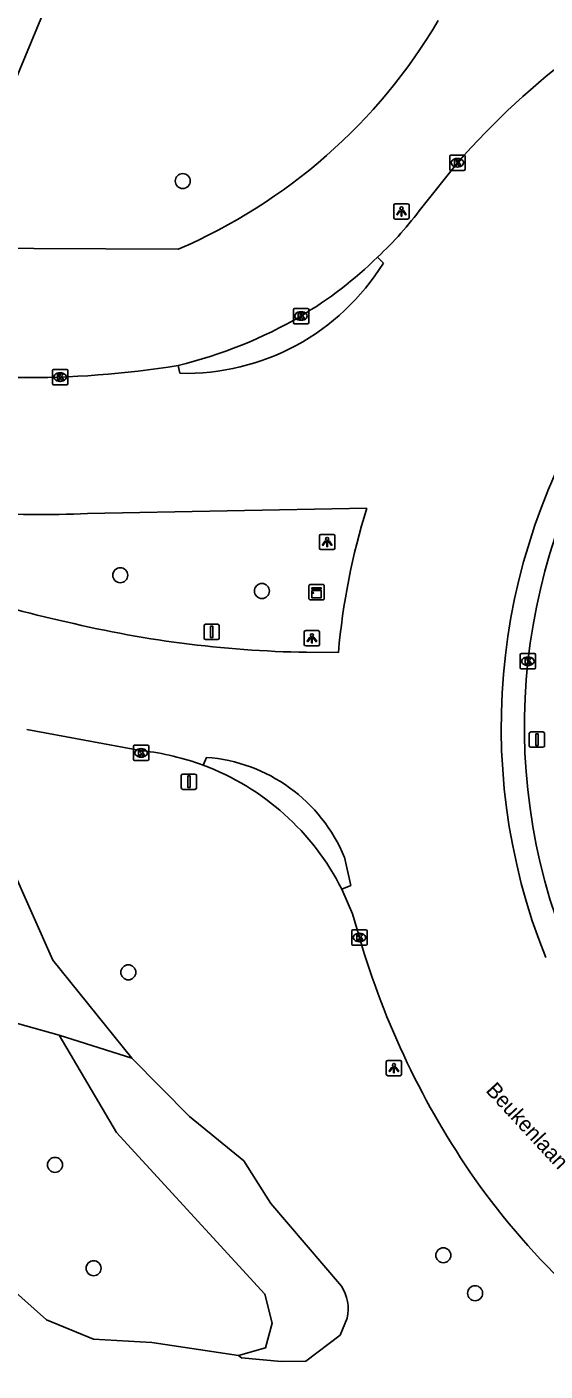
# Model space of a CAD drawing. Extents: x 158087 to 159494, y 382905 to 383981.
# Drawn here: x 159274.7 to 159308.5, y 383529.5 to 383617.1 of the extents above; entities that cross this region are included whole.
import ezdxf

# ---------------------------------------------------------------- set-up
doc = ezdxf.new("R2010")
doc.units = 0
for name, color, linetype in [('IMGEO_Berm_gesloten', 7, 'Continuous'), ('IMGEO_Berm_groen', 7, 'Continuous'), ('IMGEO_Boom', 7, 'Continuous'), ('IMGEO_Fietspad_open', 7, 'Continuous'), ('IMGEO_Groenvoorziening', 7, 'Continuous'), ('IMGEO_Kast', 7, 'Continuous'), ('IMGEO_Kolk', 7, 'Continuous'), ('IMGEO_Lichtpunt', 7, 'Continuous'), ('IMGEO_Openbare_ruimte_label', 7, 'Continuous'), ('IMGEO_Rijbaan_regionaal_gesloten', 7, 'Continuous'), ('IMGEO_Verkeersbordpaal', 7, 'Continuous'), ('IMGEO_Verkeerseiland_groen', 7, 'Continuous')]:
    doc.layers.add(name, color=color, linetype=linetype)

msp = doc.modelspace()

# ---------------------------------------------------------------- linework, layer by layer
at = {"layer": 'IMGEO_Berm_gesloten'}
for centre, radius, start, end in [((159278.479, 383621.74), 27.359, 300.94065, 314.17326), ((159277.443, 383624.217), 30.019, 283.65216, 300.20669), ((159280.373, 383553.412), 16.611, 26.77368, 69.62598)]:
    msp.add_arc(centre, radius, start, end, dxfattribs=at)
at = {"layer": 'IMGEO_Berm_groen'}
for points in [[(159284.535, 383602.634), (159270.386, 383602.697)], [(159268.933, 383567.913), (159272.22, 383565.53), (159276.351, 383556.271), (159281.514, 383549.87)], [(159281.514, 383549.87), (159285.272, 383546.069), (159288.814, 383543.176), (159290.282, 383540.886), (159290.571, 383540.392), (159295.176, 383535.009)], [(159288.468, 383530.477), (159282.81, 383531.341), (159279.009, 383531.557), (159275.942, 383532.809), (159271.71, 383536.567), (159268.168, 383541.275), (159264.118, 383548.952)], [(159295.551, 383532.927), (159295.091, 383531.811), (159292.867, 383530.115), (159291.255, 383530.086), (159288.659, 383530.325), (159288.468, 383530.477)]]:
    msp.add_lwpolyline(points, dxfattribs=at)
for centre, radius, start, end in [((159270.213, 383636.029), 36.336, 293.21379, 329.41302), ((159292.963, 383533.536), 2.659, 346.76896, 33.65179)]:
    msp.add_arc(centre, radius, start, end, dxfattribs=at)
at = {"layer": 'IMGEO_Boom'}
for centre in [(159284.833, 383607.074), (159280.757, 383581.37), (159289.994, 383580.342), (159281.284, 383555.475), (159276.5, 383542.918), (159301.827, 383537.024), (159279.018, 383536.178), (159303.898, 383534.548)]:
    msp.add_circle(centre, 0.489, dxfattribs=at)
at = {"layer": 'IMGEO_Fietspad_open'}
msp.add_lwpolyline([(159281.442, 383631.616), (159279.958, 383628.328), (159277.633, 383622.65), (159273.837, 383613.469)], dxfattribs=at)
at = {"layer": 'IMGEO_Groenvoorziening'}
for points in [[(159276.763, 383551.382), (159270.068, 383553.239), (159268.654, 383552.833)], [(159281.514, 383549.87), (159276.763, 383551.382)], [(159276.763, 383551.382), (159280.521, 383545.033), (159290.196, 383534.494), (159290.671, 383532.593), (159290.239, 383530.995), (159288.468, 383530.477)]]:
    msp.add_lwpolyline(points, dxfattribs=at)
at = {"layer": 'IMGEO_Kast'}
for p, q in [((159293.064, 383579.837), (159293.064, 383580.678)), ((159293.064, 383580.678), (159293.064, 383579.837)), ((159293.139, 383580.762), (159293.98, 383580.762)), ((159293.98, 383580.762), (159293.139, 383580.762)), ((159294.064, 383580.687), (159294.064, 383579.846)), ((159294.064, 383579.846), (159294.064, 383580.687)), ((159293.989, 383579.762), (159293.148, 383579.762)), ((159293.148, 383579.762), (159293.989, 383579.762))]:
    msp.add_line(p, q, dxfattribs=at)
for points in [[(159293.259, 383580.552), (159293.859, 383580.552), (159293.859, 383580.467), (159293.259, 383580.467), (159293.259, 383580.552)], [(159293.259, 383580.377), (159293.859, 383580.377), (159293.859, 383579.888), (159293.259, 383579.888), (159293.259, 383580.377)]]:
    msp.add_lwpolyline(points, dxfattribs=at)
msp.add_circle((159293.343, 383580.226), 0.0377, dxfattribs=at)
for centre, start, end in [((159293.142, 383580.684), 92.4484, 184.28452), ((159293.142, 383580.684), 92.4484, 184.28452), ((159293.986, 383580.684), 2.4484, 94.28452), ((159293.986, 383580.684), 2.4484, 94.28452), ((159293.142, 383579.84), 182.4484, 274.28452), ((159293.142, 383579.84), 182.4484, 274.28452), ((159293.986, 383579.84), 272.4484, 4.28452), ((159293.986, 383579.84), 272.4484, 4.28452)]:
    msp.add_arc(centre, 0.0779, start, end, dxfattribs=at)
at = {"layer": 'IMGEO_Kolk'}
for p, q in [((159302.242, 383607.842), (159302.242, 383608.694)), ((159302.317, 383608.768), (159303.169, 383608.768)), ((159303.243, 383608.694), (159303.243, 383607.842)), ((159303.169, 383607.768), (159302.317, 383607.768)), ((159302.753, 383607.988), (159302.728, 383607.988)), ((159302.73, 383608.548), (159302.755, 383608.548)), ((159292.045, 383597.848), (159292.045, 383598.7)), ((159292.12, 383598.774), (159292.972, 383598.774)), ((159292.533, 383598.554), (159292.558, 383598.554)), ((159293.046, 383598.7), (159293.046, 383597.848)), ((159292.972, 383597.774), (159292.12, 383597.774)), ((159292.556, 383597.994), (159292.531, 383597.994)), ((159276.338, 383593.868), (159276.338, 383594.72)), ((159276.413, 383594.794), (159277.265, 383594.794)), ((159277.339, 383594.72), (159277.339, 383593.868)), ((159277.265, 383593.794), (159276.413, 383593.794)), ((159276.849, 383594.014), (159276.824, 383594.014)), ((159276.826, 383594.574), (159276.851, 383594.574)), ((159306.843, 383575.336), (159306.843, 383576.188)), ((159306.918, 383576.262), (159307.77, 383576.262)), ((159307.844, 383576.188), (159307.844, 383575.336)), ((159307.354, 383575.482), (159307.329, 383575.482)), ((159307.331, 383576.042), (159307.356, 383576.042)), ((159307.77, 383575.262), (159306.918, 383575.262)), ((159281.617, 383569.356), (159281.617, 383570.208)), ((159281.692, 383570.282), (159282.544, 383570.282)), ((159282.105, 383570.062), (159282.13, 383570.062)), ((159282.618, 383570.208), (159282.618, 383569.356)), ((159282.544, 383569.282), (159281.692, 383569.282)), ((159282.128, 383569.502), (159282.103, 383569.502)), ((159295.854, 383557.32), (159295.854, 383558.172)), ((159295.929, 383558.246), (159296.781, 383558.246)), ((159296.342, 383558.026), (159296.367, 383558.026)), ((159296.855, 383558.172), (159296.855, 383557.32)), ((159296.781, 383557.246), (159295.929, 383557.246)), ((159296.365, 383557.466), (159296.34, 383557.466))]:
    msp.add_line(p, q, dxfattribs=at)
for points in [[(159302.242, 383607.842), (159302.242, 383608.694)], [(159302.317, 383608.768), (159303.169, 383608.768)], [(159303.243, 383608.694), (159303.243, 383607.842)], [(159303.169, 383607.768), (159302.317, 383607.768)], [(159302.563, 383608.468), (159302.686, 383608.468), (159302.686, 383608.317), (159302.816, 383608.468), (159302.98, 383608.468), (159302.834, 383608.317), (159302.987, 383608.068), (159302.835, 383608.068), (159302.75, 383608.232), (159302.686, 383608.165), (159302.686, 383608.068), (159302.563, 383608.068), (159302.563, 383608.468)], [(159292.045, 383597.848), (159292.045, 383598.7)], [(159292.12, 383598.774), (159292.972, 383598.774)], [(159292.366, 383598.474), (159292.489, 383598.474), (159292.489, 383598.323), (159292.619, 383598.474), (159292.783, 383598.474), (159292.637, 383598.323), (159292.79, 383598.074), (159292.638, 383598.074), (159292.553, 383598.238), (159292.489, 383598.171), (159292.489, 383598.074), (159292.366, 383598.074), (159292.366, 383598.474)], [(159293.046, 383598.7), (159293.046, 383597.848)], [(159292.972, 383597.774), (159292.12, 383597.774)], [(159276.338, 383593.868), (159276.338, 383594.72)], [(159276.413, 383594.794), (159277.265, 383594.794)], [(159277.339, 383594.72), (159277.339, 383593.868)], [(159277.265, 383593.794), (159276.413, 383593.794)], [(159276.659, 383594.494), (159276.782, 383594.494), (159276.782, 383594.343), (159276.912, 383594.494), (159277.076, 383594.494), (159276.93, 383594.343), (159277.083, 383594.094), (159276.931, 383594.094), (159276.846, 383594.258), (159276.782, 383594.191), (159276.782, 383594.094), (159276.659, 383594.094), (159276.659, 383594.494)], [(159306.843, 383575.336), (159306.843, 383576.188)], [(159306.918, 383576.262), (159307.77, 383576.262)], [(159307.844, 383576.188), (159307.844, 383575.336)], [(159307.164, 383575.962), (159307.287, 383575.962), (159307.287, 383575.811), (159307.417, 383575.962), (159307.581, 383575.962), (159307.435, 383575.811), (159307.588, 383575.562), (159307.436, 383575.562), (159307.351, 383575.726), (159307.287, 383575.659), (159307.287, 383575.562), (159307.164, 383575.562), (159307.164, 383575.962)], [(159307.77, 383575.262), (159306.918, 383575.262)], [(159281.617, 383569.356), (159281.617, 383570.208)], [(159281.692, 383570.282), (159282.544, 383570.282)], [(159282.618, 383570.208), (159282.618, 383569.356)], [(159282.544, 383569.282), (159281.692, 383569.282)], [(159281.938, 383569.982), (159282.061, 383569.982), (159282.061, 383569.831), (159282.191, 383569.982), (159282.355, 383569.982), (159282.209, 383569.831), (159282.362, 383569.582), (159282.21, 383569.582), (159282.125, 383569.746), (159282.061, 383569.679), (159282.061, 383569.582), (159281.938, 383569.582), (159281.938, 383569.982)], [(159295.854, 383557.32), (159295.854, 383558.172)], [(159295.929, 383558.246), (159296.781, 383558.246)], [(159296.175, 383557.946), (159296.298, 383557.946), (159296.298, 383557.795), (159296.428, 383557.946), (159296.592, 383557.946), (159296.446, 383557.795), (159296.599, 383557.546), (159296.447, 383557.546), (159296.362, 383557.71), (159296.298, 383557.643), (159296.298, 383557.546), (159296.175, 383557.546), (159296.175, 383557.946)], [(159296.855, 383558.172), (159296.855, 383557.32)], [(159296.781, 383557.246), (159295.929, 383557.246)]]:
    msp.add_lwpolyline(points, dxfattribs=at)
for centre, start, end in [((159302.319, 383608.692), 91.55205, 178.44795), ((159302.319, 383608.692), 91.55205, 178.44795), ((159303.167, 383608.692), 1.55205, 88.44795), ((159303.167, 383608.692), 1.55205, 88.44795), ((159302.319, 383607.844), 181.55205, 268.44795), ((159302.319, 383607.844), 181.55205, 268.44795), ((159303.167, 383607.844), 271.55205, 358.44795), ((159303.167, 383607.844), 271.55205, 358.44795), ((159292.122, 383598.698), 91.55205, 178.44795), ((159292.122, 383598.698), 91.55205, 178.44795), ((159292.97, 383598.698), 1.55205, 88.44795), ((159292.97, 383598.698), 1.55205, 88.44795), ((159292.122, 383597.85), 181.55205, 268.44795), ((159292.122, 383597.85), 181.55205, 268.44795), ((159292.97, 383597.85), 271.55205, 358.44795), ((159292.97, 383597.85), 271.55205, 358.44795), ((159276.415, 383594.718), 91.55205, 178.44795), ((159276.415, 383594.718), 91.55205, 178.44795), ((159277.263, 383594.718), 1.55205, 88.44795), ((159277.263, 383594.718), 1.55205, 88.44795), ((159276.415, 383593.87), 181.55205, 268.44795), ((159276.415, 383593.87), 181.55205, 268.44795), ((159277.263, 383593.87), 271.55205, 358.44795), ((159277.263, 383593.87), 271.55205, 358.44795), ((159306.92, 383576.186), 91.55205, 178.44795), ((159306.92, 383576.186), 91.55205, 178.44795), ((159307.768, 383576.186), 1.55205, 88.44795), ((159307.768, 383576.186), 1.55205, 88.44795), ((159306.92, 383575.338), 181.55205, 268.44795), ((159306.92, 383575.338), 181.55205, 268.44795), ((159307.768, 383575.338), 271.55205, 358.44795), ((159307.768, 383575.338), 271.55205, 358.44795), ((159281.694, 383570.206), 91.55205, 178.44795), ((159281.694, 383570.206), 91.55205, 178.44795), ((159282.542, 383570.206), 1.55205, 88.44795), ((159282.542, 383570.206), 1.55205, 88.44795), ((159281.694, 383569.358), 181.55205, 268.44795), ((159281.694, 383569.358), 181.55205, 268.44795), ((159282.542, 383569.358), 271.55205, 358.44795), ((159282.542, 383569.358), 271.55205, 358.44795), ((159295.931, 383558.17), 91.55205, 178.44795), ((159295.931, 383558.17), 91.55205, 178.44795), ((159296.779, 383558.17), 1.55205, 88.44795), ((159296.779, 383558.17), 1.55205, 88.44795), ((159295.931, 383557.322), 181.55205, 268.44795), ((159295.931, 383557.322), 181.55205, 268.44795), ((159296.779, 383557.322), 271.55205, 358.44795), ((159296.779, 383557.322), 271.55205, 358.44795)]:
    msp.add_arc(centre, 0.0765, start, end, dxfattribs=at)
for centre, major_axis, ratio, start_param, end_param in [((159302.729, 383608.268), (-0.387, 0.002), 0.722429, 4.712389, 7.853982), ((159302.754, 383608.268), (-0.39, 0.002), 0.717154, 1.570796, 4.712389), ((159292.532, 383598.274), (-0.387, 0.002), 0.722429, 4.712389, 7.853982), ((159292.557, 383598.274), (-0.39, 0.002), 0.717154, 1.570796, 4.712389), ((159276.825, 383594.294), (-0.387, 0.002), 0.722429, 4.712389, 7.853982), ((159276.85, 383594.294), (-0.39, 0.002), 0.717154, 1.570796, 4.712389), ((159307.33, 383575.762), (-0.387, 0.002), 0.722429, 4.712389, 7.853982), ((159307.355, 383575.762), (-0.39, 0.002), 0.717154, 1.570796, 4.712389), ((159282.104, 383569.782), (-0.387, 0.002), 0.722429, 4.712389, 7.853982), ((159282.129, 383569.782), (-0.39, 0.002), 0.717154, 1.570796, 4.712389), ((159296.341, 383557.746), (-0.387, 0.002), 0.722429, 4.712389, 7.853982), ((159296.366, 383557.746), (-0.39, 0.002), 0.717154, 1.570796, 4.712389)]:
    msp.add_ellipse(centre, major_axis=major_axis, ratio=ratio, start_param=start_param, end_param=end_param, dxfattribs=at)
at = {"layer": 'IMGEO_Lichtpunt'}
for p, q in [((159298.598, 383605.498), (159298.598, 383604.691)), ((159298.598, 383605.498), (159298.598, 383604.691)), ((159299.5, 383605.593), (159298.692, 383605.593)), ((159299.5, 383605.593), (159298.692, 383605.593)), ((159299.594, 383604.691), (159299.594, 383605.498)), ((159299.594, 383604.691), (159299.594, 383605.498)), ((159298.692, 383604.597), (159299.5, 383604.597)), ((159298.692, 383604.597), (159299.5, 383604.597)), ((159293.753, 383583.942), (159293.753, 383583.135)), ((159293.753, 383583.942), (159293.753, 383583.135)), ((159294.655, 383584.037), (159293.847, 383584.037)), ((159294.655, 383584.037), (159293.847, 383584.037)), ((159294.749, 383583.135), (159294.749, 383583.942)), ((159294.749, 383583.135), (159294.749, 383583.942)), ((159293.847, 383583.041), (159294.655, 383583.041)), ((159293.847, 383583.041), (159294.655, 383583.041)), ((159292.756, 383577.662), (159292.756, 383576.855)), ((159292.756, 383577.662), (159292.756, 383576.855)), ((159293.658, 383577.757), (159292.85, 383577.757)), ((159293.658, 383577.757), (159292.85, 383577.757)), ((159293.752, 383576.855), (159293.752, 383577.662)), ((159293.752, 383576.855), (159293.752, 383577.662)), ((159292.85, 383576.761), (159293.658, 383576.761)), ((159292.85, 383576.761), (159293.658, 383576.761)), ((159298.105, 383549.633), (159298.105, 383548.826)), ((159298.105, 383549.633), (159298.105, 383548.826)), ((159299.007, 383549.728), (159298.199, 383549.728)), ((159299.007, 383549.728), (159298.199, 383549.728)), ((159299.101, 383548.826), (159299.101, 383549.633)), ((159299.101, 383548.826), (159299.101, 383549.633)), ((159298.199, 383548.732), (159299.007, 383548.732)), ((159298.199, 383548.732), (159299.007, 383548.732))]:
    msp.add_line(p, q, dxfattribs=at)
for points in [[(159298.972, 383605.162), (159299.011, 383605.134), (159298.823, 383604.872), (159298.785, 383604.899), (159298.972, 383605.162)], [(159299.074, 383605.114), (159299.121, 383605.114), (159299.121, 383604.792), (159299.074, 383604.792), (159299.074, 383605.114)], [(159299.184, 383605.134), (159299.222, 383605.161), (159299.409, 383604.899), (159299.37, 383604.871), (159299.184, 383605.134)], [(159294.127, 383583.606), (159294.166, 383583.578), (159293.978, 383583.316), (159293.94, 383583.343), (159294.127, 383583.606)], [(159294.229, 383583.558), (159294.276, 383583.558), (159294.276, 383583.236), (159294.229, 383583.236), (159294.229, 383583.558)], [(159294.339, 383583.578), (159294.377, 383583.605), (159294.564, 383583.343), (159294.525, 383583.315), (159294.339, 383583.578)], [(159293.13, 383577.326), (159293.169, 383577.298), (159292.981, 383577.036), (159292.943, 383577.063), (159293.13, 383577.326)], [(159293.232, 383577.278), (159293.279, 383577.278), (159293.279, 383576.956), (159293.232, 383576.956), (159293.232, 383577.278)], [(159293.342, 383577.298), (159293.38, 383577.325), (159293.567, 383577.063), (159293.528, 383577.035), (159293.342, 383577.298)], [(159298.479, 383549.297), (159298.518, 383549.269), (159298.33, 383549.007), (159298.292, 383549.034), (159298.479, 383549.297)], [(159298.581, 383549.249), (159298.628, 383549.249), (159298.628, 383548.927), (159298.581, 383548.927), (159298.581, 383549.249)], [(159298.691, 383549.269), (159298.729, 383549.296), (159298.916, 383549.034), (159298.877, 383549.006), (159298.691, 383549.269)]]:
    msp.add_lwpolyline(points, dxfattribs=at)
for centre in [(159299.097, 383605.296), (159294.252, 383583.74), (159293.255, 383577.46), (159298.604, 383549.431)]:
    msp.add_circle(centre, 0.0994, dxfattribs=at)
for centre, start, end in [((159298.692, 383605.498), 90, 180), ((159298.692, 383605.498), 90, 180), ((159299.5, 383605.498), 0, 90), ((159299.5, 383605.498), 0, 90), ((159298.692, 383604.691), 180, 270), ((159298.692, 383604.691), 180, 270), ((159299.5, 383604.691), 270, 0), ((159299.5, 383604.691), 270, 360), ((159293.847, 383583.942), 90, 180), ((159293.847, 383583.942), 90, 180), ((159294.655, 383583.942), 0, 90), ((159294.655, 383583.942), 0, 90), ((159293.847, 383583.135), 180, 270), ((159293.847, 383583.135), 180, 270), ((159294.655, 383583.135), 270, 0), ((159294.655, 383583.135), 270, 360), ((159292.85, 383577.662), 90, 180), ((159292.85, 383577.662), 90, 180), ((159293.658, 383577.662), 0, 90), ((159293.658, 383577.662), 0, 90), ((159292.85, 383576.855), 180, 270), ((159292.85, 383576.855), 180, 270), ((159293.658, 383576.855), 270, 0), ((159293.658, 383576.855), 270, 360), ((159298.199, 383549.633), 90, 180), ((159298.199, 383549.633), 90, 180), ((159299.007, 383549.633), 0, 90), ((159299.007, 383549.633), 0, 90), ((159298.199, 383548.826), 180, 270), ((159298.199, 383548.826), 180, 270), ((159299.007, 383548.826), 270, 0), ((159299.007, 383548.826), 270, 360)]:
    msp.add_arc(centre, 0.0946, start, end, dxfattribs=at)
at = {"layer": 'IMGEO_Rijbaan_regionaal_gesloten'}
for points in [[(159302.743, 383608.268), (159300.419, 383605.35)], [(159297.544, 383602.117), (159297.917, 383601.729)], [(159284.635, 383594.54), (159284.528, 383595.046)], [(159278.631, 383585.397), (159296.84, 383585.74)], [(159294.988, 383576.332), (159292.905, 383576.343)], [(159274.667, 383571.309), (159282.191, 383569.924)], [(159286.156, 383568.984), (159286.372, 383569.49)], [(159295.375, 383562.974), (159295.784, 383561.143), (159295.203, 383560.895)], [(159295.203, 383560.895), (159295.909, 383559.29), (159296.355, 383557.746)]]:
    msp.add_lwpolyline(points, dxfattribs=at)
for centre, radius, start, end in [((159341.945, 383573.78), 52.213, 126.8125, 138.66037), ((159281, 383619.724), 24.16, 313.21739, 323.49134), ((159285.029, 383609.676), 15.141, 268.5077, 328.34202), ((159274.727, 383655.551), 61.293, 269.37008, 279.20142), ((159346.012, 383571.478), 40.41, 144.87728, 201.8491), ((159275.761, 383640.879), 55.557, 257.57997, 272.96123), ((159339.18, 383572.519), 44.357, 162.65858, 175.06844), ((159294.487, 383657.727), 81.239, 246.55532, 257.38322), ((159294.119, 383648.703), 72.37, 256.10679, 269.03889), ((159280.366, 383553.395), 16.63, 69.62543, 83.70031), ((159285.614, 383558.964), 10.553, 22.33073, 85.87833), ((159348.323, 383572.922), 54.138, 196.27964, 214.80366), ((159343.784, 383570.224), 48.873, 215.2433, 238.43942)]:
    msp.add_arc(centre, radius, start, end, dxfattribs=at)
at = {"layer": 'IMGEO_Verkeersbordpaal'}
for p, q in [((159286.224, 383577.274), (159286.224, 383578.074)), ((159286.224, 383578.074), (159286.224, 383577.274)), ((159286.324, 383578.174), (159287.114, 383578.174)), ((159287.114, 383578.174), (159286.324, 383578.174)), ((159287.214, 383578.074), (159287.214, 383577.274)), ((159287.214, 383577.274), (159287.214, 383578.074)), ((159287.114, 383577.174), (159286.324, 383577.174)), ((159286.324, 383577.174), (159287.114, 383577.174)), ((159307.435, 383570.251), (159307.435, 383571.051)), ((159307.435, 383571.051), (159307.435, 383570.251)), ((159307.535, 383571.151), (159308.325, 383571.151)), ((159308.325, 383571.151), (159307.535, 383571.151)), ((159308.425, 383571.051), (159308.425, 383570.251)), ((159308.425, 383570.251), (159308.425, 383571.051)), ((159308.325, 383570.151), (159307.535, 383570.151)), ((159307.535, 383570.151), (159308.325, 383570.151)), ((159284.736, 383567.506), (159284.736, 383568.306)), ((159284.736, 383568.306), (159284.736, 383567.506)), ((159284.836, 383568.406), (159285.626, 383568.406)), ((159285.626, 383568.406), (159284.836, 383568.406)), ((159285.726, 383568.306), (159285.726, 383567.506)), ((159285.726, 383567.506), (159285.726, 383568.306)), ((159285.626, 383567.406), (159284.836, 383567.406)), ((159284.836, 383567.406), (159285.626, 383567.406))]:
    msp.add_line(p, q, dxfattribs=at)
for points in [[(159286.644, 383578.049), (159286.794, 383578.049), (159286.794, 383577.299), (159286.644, 383577.299), (159286.644, 383578.049)], [(159307.855, 383571.026), (159308.005, 383571.026), (159308.005, 383570.276), (159307.855, 383570.276), (159307.855, 383571.026)], [(159285.156, 383568.281), (159285.306, 383568.281), (159285.306, 383567.531), (159285.156, 383567.531), (159285.156, 383568.281)]]:
    msp.add_lwpolyline(points, dxfattribs=at)
for centre, start, end in [((159286.324, 383578.074), 90, 180), ((159286.324, 383578.074), 90, 180), ((159287.114, 383578.074), 0, 90), ((159287.114, 383578.074), 360, 90), ((159286.324, 383577.274), 180, 270), ((159286.324, 383577.274), 180, 270), ((159287.114, 383577.274), 270, 0), ((159287.114, 383577.274), 270, 0), ((159307.535, 383571.051), 90, 180), ((159307.535, 383571.051), 90, 180), ((159308.325, 383571.051), 0, 90), ((159308.325, 383571.051), 360, 90), ((159307.535, 383570.251), 180, 270), ((159307.535, 383570.251), 180, 270), ((159308.325, 383570.251), 270, 0), ((159308.325, 383570.251), 270, 0), ((159284.836, 383568.306), 90, 180), ((159284.836, 383568.306), 90, 180), ((159285.626, 383568.306), 0, 90), ((159285.626, 383568.306), 360, 90), ((159284.836, 383567.506), 180, 270), ((159284.836, 383567.506), 180, 270), ((159285.626, 383567.506), 270, 0), ((159285.626, 383567.506), 270, 0)]:
    msp.add_arc(centre, 0.1, start, end, dxfattribs=at)
at = {"layer": 'IMGEO_Verkeerseiland_groen'}
msp.add_arc((159345.93, 383571.519), 38.818, 145.1805, 202.30752, dxfattribs=at)

# ---------------------------------------------------------------- texts
at = {"layer": 'IMGEO_Openbare_ruimte_label'}
msp.add_text('Beukenlaan', height=1, rotation=312.77093, dxfattribs=at).set_placement((159304.544, 383547.73))

doc.saveas('drawing.dxf')
